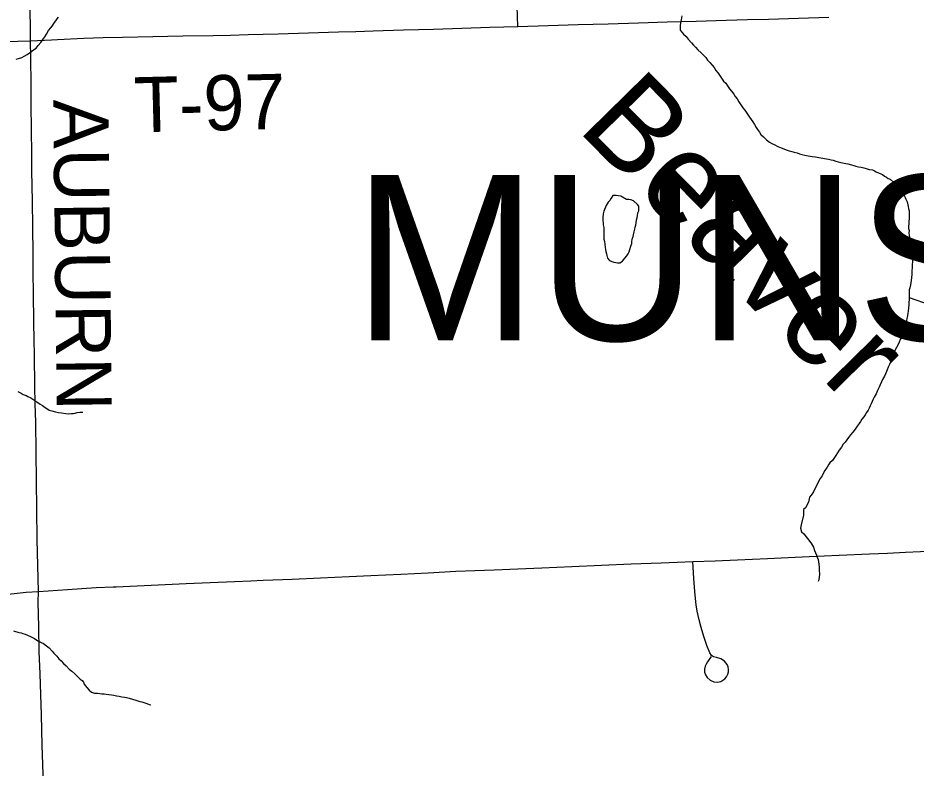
# Model space of a CAD drawing. Extents: x 103424 to 286016, y 38711 to 110967.
# Drawn here: x 134224 to 139139, y 80756 to 84863 of the extents above; entities that cross this region are included whole.
import ezdxf

# ---------------------------------------------------------------- set-up
doc = ezdxf.new("R2010")
doc.units = 0
for name, color, linetype in [('GM_X_County_Road', 7, 'Continuous'), ('GM_X_County_Road_Text', 7, 'Continuous'), ('GM_X_Major_River', 7, 'Continuous'), ('GM_X_Minor_Lake', 7, 'Continuous'), ('GM_X_Minor_River', 7, 'Continuous'), ('GM_X_Minor_River_Text', 7, 'Continuous'), ('GM_X_Township_Road', 7, 'Continuous'), ('GM_X_Township_Road_Text', 7, 'Continuous'), ('GM_X_Township_Text', 7, 'Continuous'), ('GM_X_US_Route', 7, 'Continuous')]:
    doc.layers.add(name, color=color, linetype=linetype)

msp = doc.modelspace()

# ---------------------------------------------------------------- linework, layer by layer
at = {"layer": 'GM_X_County_Road'}
for points in [[(134336.2, 81723.4), (134333, 81865.2), (134329.7, 82007), (134327.7, 82172), (134325.8, 82328.7), (134323.9, 82485.3), (134320.8, 82650.3), (134318.8, 82749.5), (134316.9, 82848.6), (134314.3, 83013.6), (134312.9, 83103.7), (134311.5, 83193.7), (134309.3, 83358.7), (134307.8, 83466), (134306.4, 83573.3), (134304.5, 83716.7), (134302.5, 83860), (134300.3, 84025.1), (134298.9, 84131.2), (134297.5, 84237.3), (134296.2, 84402.4), (134295.3, 84515.5), (134294.4, 84628.5), (134294.3, 84641.7), (134291.7, 84737.5), (134290.2, 84974.8)], [(134362.8, 80668.6), (134359.9, 80775.2), (134356.9, 80881.7), (134351.8, 81046.7), (134348.4, 81158.9), (134344.9, 81271.1), (134340.7, 81395), (134338, 81529.7), (134335.2, 81664.5), (134336.2, 81723.4)]]:
    msp.add_lwpolyline(points, dxfattribs=at)
at = {"layer": 'GM_X_Major_River'}
msp.add_lwpolyline([(134214.8, 84637.1), (134226.8, 84641.3), (134244.9, 84645.7), (134256.9, 84654), (134274.9, 84662.4), (134292.8, 84674.8), (134308.8, 84687.2), (134322.7, 84697.6), (134334.6, 84711.9), (134348.4, 84728.3), (134360.2, 84744.7), (134370, 84759), (134379.9, 84773.3), (134391.6, 84793.8), (134403.4, 84808.1), (134411.3, 84818.4), (134423.1, 84836.8), (134431, 84847), (134438.9, 84857.2), (134444.8, 84867.4)], dxfattribs=at)
at = {"layer": 'GM_X_Minor_Lake'}
for points in [[(137554.1, 83868.8), (137523.5, 83886.4), (137509.3, 83888.2), (137497.2, 83890), (137479, 83889.7), (137471.2, 83875.4), (137463.3, 83863.1), (137453.4, 83854.9), (137443.6, 83836.5), (137439.8, 83826.3), (137434, 83814.1), (137430.1, 83803.9), (137426.3, 83789.7), (137424.7, 83769.5), (137425, 83753.3), (137427.2, 83739.2), (137427.4, 83729.1), (137429.7, 83715), (137430, 83698.9), (137430.3, 83682.7), (137430.5, 83668.6), (137430.8, 83652.4), (137433.1, 83638.3), (137435.3, 83624.2), (137437.6, 83608.1), (137439.9, 83594), (137442.1, 83584), (137444.4, 83571.9), (137446.5, 83561.8), (137450.8, 83547.7), (137461.2, 83533.8), (137473.4, 83530), (137485.5, 83526.2)], [(137554.1, 83868.8), (137523.5, 83886.4), (137509.3, 83888.2), (137497.2, 83890), (137479, 83889.7), (137471.2, 83875.4), (137463.3, 83863.1), (137453.4, 83854.9), (137443.6, 83836.5), (137439.8, 83826.3), (137434, 83814.1), (137430.1, 83803.9), (137426.3, 83789.7), (137424.7, 83769.5), (137425, 83753.3), (137427.2, 83739.2), (137427.4, 83729.1), (137429.7, 83715), (137430, 83698.9), (137430.3, 83682.7), (137430.5, 83668.6), (137430.8, 83652.4), (137433.1, 83638.3), (137435.3, 83624.2), (137437.6, 83608.1), (137439.9, 83594), (137442.1, 83584), (137444.4, 83571.9), (137446.5, 83561.8), (137450.8, 83547.7), (137461.2, 83533.8), (137473.4, 83530), (137485.5, 83526.2), (137495.7, 83524.3), (137505.8, 83522.5), (137517.9, 83522.7), (137531.9, 83531), (137545.7, 83547.4), (137555.6, 83559.7), (137563.4, 83572), (137569.3, 83582.2), (137573.1, 83594.4), (137578.8, 83612.7), (137582.6, 83626.9), (137584.4, 83637), (137586.2, 83651.2), (137590, 83665.4), (137591.8, 83675.5), (137595.6, 83691.8), (137599.3, 83706), (137601.1, 83718.1), (137605, 83728.3), (137606.8, 83740.4), (137608.5, 83756.6), (137612.3, 83768.8), (137614.1, 83781), (137615.9, 83795.2), (137621.7, 83807.4), (137621.5, 83821.5), (137621.3, 83831.6), (137615.1, 83841.6), (137592.5, 83861.4), (137578.3, 83867.2), (137566.2, 83869), (137556.1, 83868.8), (137554.1, 83868.8)], [(137485.5, 83526.2), (137495.7, 83524.3), (137505.8, 83522.5), (137517.9, 83522.7), (137531.9, 83531), (137545.7, 83547.4), (137555.6, 83559.7), (137563.4, 83572), (137569.3, 83582.2), (137573.1, 83594.4), (137578.8, 83612.7), (137582.6, 83626.9), (137584.4, 83637), (137586.2, 83651.2), (137590, 83665.4), (137591.8, 83675.5), (137595.6, 83691.8), (137599.3, 83706), (137601.1, 83718.1), (137605, 83728.3), (137606.8, 83740.4), (137608.5, 83756.6), (137612.3, 83768.8), (137614.1, 83781), (137615.9, 83795.2), (137621.7, 83807.4), (137621.5, 83821.5), (137621.3, 83831.6), (137615.1, 83841.6), (137592.5, 83861.4), (137578.3, 83867.2), (137566.2, 83869), (137556.1, 83868.8), (137554.1, 83868.8)]]:
    msp.add_lwpolyline(points, dxfattribs=at)
at = {"layer": 'GM_X_Minor_River'}
for points in [[(137856.9, 84874.2), (137853.2, 84851.9), (137849.5, 84835.7), (137847.8, 84819.5), (137848, 84807.4), (137848.2, 84795.3), (137856.4, 84785.3), (137866.7, 84773.4), (137881.1, 84761.5), (137891.5, 84745.5), (137910, 84725.7)], [(137910, 84725.7), (137920.3, 84713.7), (137932.6, 84701.8), (137945, 84687.9), (137963.4, 84672.1), (137975.8, 84658.2), (137988.1, 84646.3), (137998.4, 84632.3), (138010.8, 84618.4), (138023.1, 84604.5), (138033.5, 84590.5), (138043.8, 84574.5), (138056.2, 84560.6), (138085.2, 84516.7), (138097.6, 84504.8), (138107.9, 84490.8), (138118.3, 84474.9), (138128.6, 84460.9), (138141, 84445), (138149.3, 84433), (138159.6, 84419.1), (138170, 84403.1), (138180.4, 84387.1), (138190.8, 84371.1), (138201.1, 84357.2), (138213.5, 84341.2), (138219.7, 84331.2), (138228, 84319.3), (138236.3, 84307.3), (138246.6, 84293.3), (138255, 84279.3), (138263.3, 84263.3), (138271.6, 84251.4), (138281.9, 84237.4), (138290.2, 84225.4), (138304.6, 84211.6), (138321, 84195.7), (138337.4, 84181.8), (138349.6, 84176), (138361.8, 84170.2), (138382.2, 84158.4), (138400.5, 84150.7), (138414.7, 84146.9), (138429, 84141.1), (138445.2, 84135.3), (138459.4, 84131.5), (138471.6, 84127.7), (138487.8, 84123.9), (138502, 84118.1), (138514.2, 84114.3), (138530.4, 84110.6), (138548.6, 84106.8), (138570.9, 84103.2), (138589.1, 84101.5), (138607.3, 84097.8), (138659.9, 84088.7), (138674.1, 84084.9), (138686.3, 84083.1), (138700.5, 84079.3), (138712.6, 84075.5), (138726.8, 84071.7), (138745.1, 84068), (138755.2, 84066.1), (138765.3, 84064.3), (138785.6, 84058.6), (138797.8, 84054.8), (138809.9, 84050.9), (138824.1, 84047.2), (138838.3, 84045.4), (138852.5, 84041.6), (138866.7, 84037.8), (138882.9, 84032.1), (138901.1, 84030.4), (138911.3, 84026.5), (138921.5, 84020.6), (138933.7, 84014.8), (138945.9, 84008.9), (138956, 84005.1), (138966.3, 83997.2), (138976.5, 83991.3), (138986.7, 83983.4), (138996.9, 83979.6), (139017.4, 83961.7), (139033.7, 83947.9), (139044, 83936), (139052.3, 83926), (139058.5, 83916), (139066.8, 83906.1), (139073, 83894.1), (139079.4, 83880), (139083.6, 83870), (139089.9, 83856), (139094.2, 83839.9), (139096.4, 83829.8), (139098.6, 83819.8), (139100.9, 83805.7), (139101.1, 83791.5), (139101.4, 83777.4), (139100.1, 83735), (139098.3, 83722.8), (139098.5, 83710.7)], [(139098.5, 83710.7), (139100.8, 83698.6), (139099, 83686.4), (139101.2, 83672.3), (139103.4, 83662.3), (139107.7, 83650.2), (139111.9, 83640.2), (139114.1, 83628.1), (139116.4, 83614), (139116.6, 83601.9), (139118.9, 83587.8), (139121.1, 83575.7), (139121.3, 83565.6), (139121.5, 83553.5), (139119.7, 83541.4), (139120, 83527.2), (139118.2, 83513.1), (139118.5, 83496.9), (139116.8, 83478.7), (139115.2, 83458.5), (139111.7, 83426.1), (139108.1, 83401.8), (139104.4, 83385.5), (139100.5, 83373.4), (139100.7, 83363.3), (139100.9, 83353.2), (139101.3, 83333), (139101.5, 83318.8), (139099.7, 83306.7), (139100, 83292.5), (139098.2, 83276.3), (139096.6, 83258.1), (139094.8, 83246), (139093, 83231.8), (139089.2, 83217.6), (139087.4, 83205.4), (139083.6, 83193.3), (139081.8, 83179.1), (139078, 83164.9), (139072.3, 83150.6), (139068.5, 83136.4), (139060.8, 83116.1), (139052.9, 83101.8), (139047.1, 83087.5), (139041.3, 83075.3), (139023.7, 83042.7), (139019.9, 83032.5), (139014.1, 83018.3), (139010.3, 83004.1), (139002.5, 82989.8), (138998.7, 82977.6), (138992.8, 82965.4), (138987, 82951.1), (138981.2, 82936.9), (138973.5, 82918.5), (138965.7, 82902.2), (138956, 82883.9), (138950.2, 82869.6), (138942.4, 82853.3), (138936.6, 82841.1), (138928.8, 82822.8), (138921.1, 82804.5), (138909.3, 82786.1), (138903.4, 82775.9), (138899.6, 82763.7), (138893.8, 82749.4), (138887.9, 82739.2), (138882.1, 82727), (138876.3, 82714.8), (138868.4, 82702.5), (138860.6, 82690.3), (138852.7, 82678), (138842.8, 82665.7), (138835, 82653.4), (138827.1, 82643.2), (138817.3, 82626.9), (138805.5, 82610.5), (138793.7, 82594.1), (138779.8, 82579.7), (138770, 82565.4), (138760.1, 82553.1), (138750.2, 82540.8), (138740.4, 82528.5), (138730.6, 82512.2), (138718.8, 82495.8), (138699.1, 82467.2), (138681.4, 82440.6), (138667.5, 82426.2), (138659.6, 82416), (138651.8, 82403.7), (138640, 82385.3), (138632.2, 82373), (138624.4, 82356.7), (138614.6, 82340.4), (138589.2, 82291.5), (138577.5, 82269), (138565.8, 82250.6), (138555.9, 82238.3), (138550.3, 82212), (138534.7, 82181.4), (138522.8, 82171.1)], [(139101.3, 83333), (139217, 83292.6)], [(134223.2, 82817), (134241.5, 82809.3)], [(134241.5, 82809.3), (134251.8, 82801.4), (134268, 82795.6), (134278.2, 82789.8), (134294.5, 82782), (134310.8, 82772.2), (134327.2, 82760.3), (134345.5, 82748.5), (134357.8, 82740.7), (134372.1, 82730.8), (134382.3, 82725), (134394.6, 82715.1), (134408.8, 82711.3), (134429, 82705.6), (134445.2, 82701.9), (134461.4, 82700.1), (134485.7, 82696.5), (134501.9, 82694.8), (134516, 82697.1), (134526, 82697.2), (134536.1, 82699.4), (134548.2, 82701.7), (134562.2, 82704), (134572.3, 82704.1), (134578.4, 82704.2)], [(138522.8, 82171.1), (138523.3, 82140.8), (138510.1, 82088), (138506.4, 82069.8), (138512.9, 82049.7), (138525.2, 82037.8), (138558.2, 81996), (138566.5, 81984), (138576.9, 81966), (138583.3, 81947.9), (138589.6, 81933.9), (138593.8, 81921.9), (138598.1, 81909.8), (138602.4, 81897.8), (138604.6, 81885.7), (138606.9, 81871.6), (138609.2, 81855.5), (138609.5, 81837.3), (138609.8, 81819.1), (138608.2, 81798.9), (138604.5, 81780.6), (138602.5, 81776.6)], [(134200.3, 81507.6), (134228.7, 81498), (134240.9, 81496.2), (134251, 81492.4), (134263.2, 81488.5), (134275.4, 81482.7), (134291.7, 81476.9), (134314.1, 81465.2), (134332.4, 81453.4), (134350.8, 81443.6), (134363, 81437.8), (134379.3, 81426), (134393.7, 81414.1), (134410.1, 81396.2), (134420.4, 81384.3), (134436.9, 81368.4), (134447.2, 81354.5), (134459.5, 81342.6), (134473.9, 81328.7), (134488.3, 81314.8), (134504.7, 81296.9), (134519, 81287.1), (134535.5, 81271.2), (134549.8, 81257.3), (134564.2, 81243.4), (134574.4, 81235.5), (134582.7, 81225.6), (134586.9, 81215.6), (134601.4, 81197.6), (134613.8, 81181.7), (134626, 81171.8), (134642.3, 81166.1), (134658.4, 81166.3), (134672.6, 81164.6), (134682.7, 81162.7), (134694.8, 81163), (134706.9, 81161.2), (134721.1, 81159.4), (134735.3, 81157.6), (134749.4, 81155.9), (134763.6, 81152.1), (134777.8, 81150.3), (134792, 81146.5), (134808.1, 81144.8), (134818.2, 81143), (134832.4, 81139.2), (134850.7, 81133.4), (134869, 81127.7), (134879.1, 81123.9), (134891.3, 81120), (134901.4, 81118.2), (134913.6, 81114.4), (134929.9, 81108.6), (134942, 81104.8), (134950.1, 81102.9)]]:
    msp.add_lwpolyline(points, dxfattribs=at)
at = {"layer": 'GM_X_Township_Road'}
for points in [[(136959.8, 84815.9), (136954.9, 84980.9)], [(136168.4, 84792), (136333.4, 84797), (136498.4, 84801.9), (136652.5, 84806.6), (136806.5, 84811.2), (136959.8, 84815.9), (137124.8, 84820.8), (137289.8, 84825.8), (137454.8, 84830.7), (137619.8, 84835.7), (137777.6, 84840.5), (137935.3, 84845.2), (138100.3, 84850), (138215.8, 84853.4), (138331.3, 84856.7), (138496.3, 84861.7), (138661.3, 84866.8)], [(134439.9, 84745), (134584.8, 84752.3), (134690.6, 84754.9), (134796.5, 84757.6), (134961.5, 84760.9), (135126.5, 84764.1), (135291.6, 84767.3), (135387.6, 84769.2), (135483.6, 84771.1), (135648.6, 84776.1), (135813.6, 84781.2), (135978.6, 84786.2), (136073.5, 84789.1), (136168.4, 84792)], [(133947.1, 84727.6), (134291.7, 84737.5)], [(134291.7, 84737.5), (134407.6, 84743.3), (134439.9, 84745)], [(138017.6, 81367.6), (137998.3, 81337.3), (137990.3, 81325.6), (137984.7, 81313), (137980.6, 81298.3), (137981.4, 81281.7), (137986.8, 81266.2), (137995.6, 81251.5), (138011.7, 81237.1), (138031.5, 81228.8), (138051.8, 81227.2), (138070.5, 81230.6), (138092.4, 81244.3), (138101.8, 81255.4), (138108.7, 81269.7), (138111.8, 81282.5), (138113.3, 81296.4), (138110.9, 81310.2), (138105.3, 81322.7), (138090.3, 81341.4), (138070.5, 81353.9), (138047.5, 81361.1), (138030.9, 81365.4), (138018.9, 81372.1), (138009.5, 81386.6), (137994.6, 81427.5), (137977.4, 81476.8), (137962.4, 81525.4), (137951.8, 81567.5), (137941.7, 81614.1), (137935.5, 81649.4), (137931.6, 81683.6), (137927.7, 81723.4), (137923.5, 81793), (137917.7, 81886.5)]]:
    msp.add_lwpolyline(points, dxfattribs=at)
at = {"layer": 'GM_X_US_Route'}
for points in [[(135498, 81781.7), (135566.4, 81784.4), (135724.2, 81790.7), (135880.1, 81797.5), (136036, 81804.3), (136155.1, 81809.5), (136319.9, 81817.9), (136469.6, 81825.5), (136619.4, 81833.2), (136724.4, 81837.3), (136829.4, 81841.4), (136959.9, 81847.1), (137090.4, 81852.9), (137255.3, 81859.8), (137417.4, 81866.6), (137579.5, 81873.4), (137744.5, 81879.8), (137831.1, 81883.1), (137917.7, 81886.5), (138039.5, 81891.4), (138161.4, 81896.2), (138326.3, 81903.9), (138440, 81909.1), (138553.7, 81914.4), (138718.6, 81921.6), (138883.5, 81928.8), (138982.4, 81933.1), (139081.4, 81937.4), (139246.3, 81944.7)], [(135498, 81781.7), (135566.4, 81784.4), (135724.2, 81790.7), (135880.1, 81797.5), (136036, 81804.3), (136155.1, 81809.5), (136319.9, 81817.9), (136469.6, 81825.5), (136619.4, 81833.2), (136724.4, 81837.3), (136829.4, 81841.4), (136959.9, 81847.1), (137090.4, 81852.9), (137255.3, 81859.8), (137417.4, 81866.6), (137579.5, 81873.4), (137744.5, 81879.8), (137831.1, 81883.1), (137917.7, 81886.5), (138039.5, 81891.4), (138161.4, 81896.2), (138326.3, 81903.9), (138440, 81909.1), (138553.7, 81914.4), (138718.6, 81921.6), (138883.5, 81928.8), (138982.4, 81933.1), (139081.4, 81937.4), (139246.3, 81944.7)], [(133729.7, 81647.8), (133777.7, 81655), (133865.5, 81667.5), (133953.3, 81680.1), (134050.2, 81693.7), (134169.3, 81708.2), (134268.3, 81719.9), (134336.2, 81723.4), (134494.4, 81733.8), (134652.5, 81744.1), (134745.1, 81748.3), (134760.5, 81749)], [(133729.7, 81647.8), (133777.7, 81655), (133865.5, 81667.5), (133953.3, 81680.1), (134050.2, 81693.7), (134169.3, 81708.2), (134268.3, 81719.9), (134336.2, 81723.4), (134494.4, 81733.8), (134652.5, 81744.1), (134745.1, 81748.3), (134760.5, 81749)], [(134760.5, 81749), (134837.6, 81752.5), (134991.1, 81759.6), (135144.6, 81766.8), (135276.5, 81772.4), (135408.5, 81778.1), (135498, 81781.7)], [(134760.5, 81749), (134837.6, 81752.5), (134991.1, 81759.6), (135144.6, 81766.8), (135276.5, 81772.4), (135408.5, 81778.1), (135498, 81781.7)]]:
    msp.add_lwpolyline(points, dxfattribs=at)

# ---------------------------------------------------------------- texts
at = {"layer": 'GM_X_County_Road_Text'}
msp.add_text('AUBURN', height=301.87, rotation=270.6507, dxfattribs=at).set_placement((134416.5, 84415.7))
at = {"layer": 'GM_X_Minor_River_Text'}
msp.add_text('Beaver', height=503.45, rotation=314.4951, dxfattribs=at).set_placement((137278.5, 84254.4))
at = {"layer": 'GM_X_Township_Road_Text'}
msp.add_text('T-97', height=301.87, rotation=1.4029, dxfattribs=at).set_placement((134861.8, 84235.8))
at = {"layer": 'GM_X_Township_Text'}
msp.add_text('MUNSON', height=905.61, rotation=0, dxfattribs=at).set_placement((136057.6, 83097))

doc.saveas('drawing.dxf')
